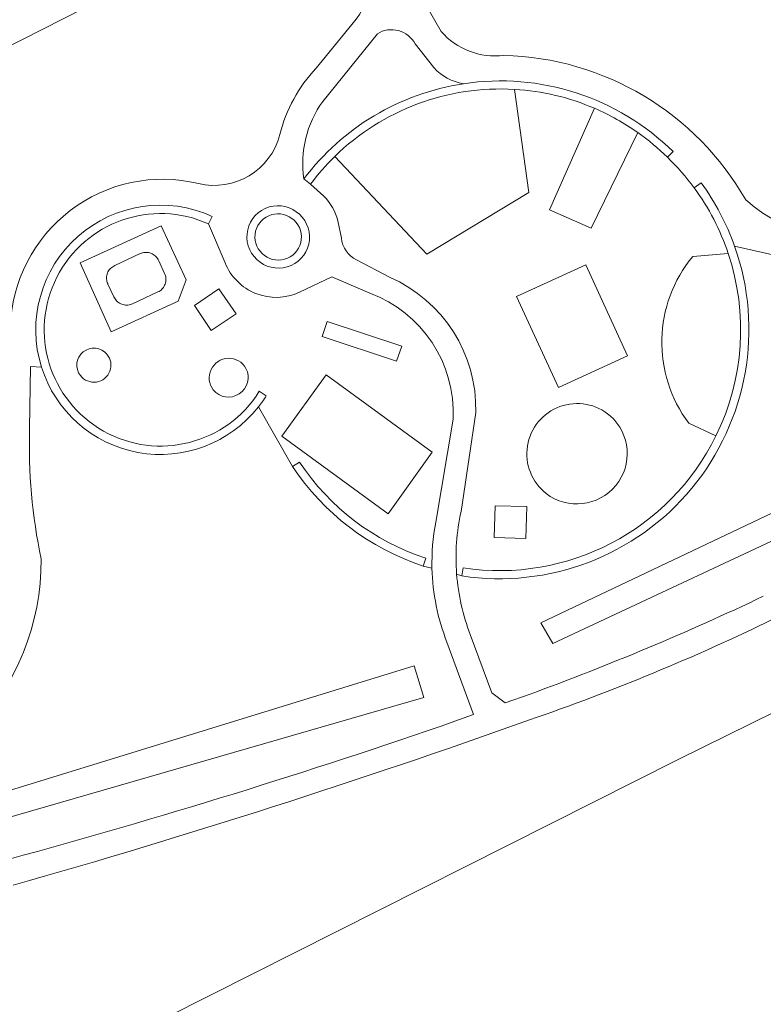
# Model space of a CAD drawing. Extents: x 184422 to 188298, y 343471 to 350189.
# Tile 374 of 513: x 187228 to 187275, y 348652 to 348715. Entities that reach past the tile are written whole.
import ezdxf

# ---------------------------------------------------------------- set-up
doc = ezdxf.new("R2010")
doc.units = 0
for name, color, linetype, lineweight in [('B-WA-GR-BEPLANTING_CULTUUR_BODEMBEDEKKER-GV', 252, 'Continuous', 18), ('B-WA-GR-BEPLANTING_CULTUUR_HEESTERS-GV', 252, 'Continuous', 18), ('B-WA-GR-BOUWLAND-GV', 252, 'Continuous', 13), ('B-WA-IE-TERREINAFSCHEIDING_KUNSTMATIG_MUUR-GV', 252, 'Continuous', 18), ('B-WA-OG-TERREIN_CULTUURSCHEIDING-GV', 252, 'Continuous', 18), ('B-WA-OG-TERREIN_ONBEGROEID-GV', 252, 'Continuous', 18), ('B-WA-VH-VERHARDING_HALFVERHARDING_GRIND-GV', 252, 'Continuous', 18), ('B-WA-VH-VERHARDING_TEGEL-GV', 252, 'Continuous', 18)]:
    doc.layers.add(name, color=color, linetype=linetype, lineweight=lineweight)

msp = doc.modelspace()

# ---------------------------------------------------------------- linework, layer by layer
at = {"layer": 'B-WA-GR-BEPLANTING_CULTUUR_BODEMBEDEKKER-GV'}
for points in [[(187245.055, 348702.242, 1.006958), (187243.296, 348699.854)], [(187245.055, 348702.242, 1.006958), (187243.296, 348699.854)], [(187245.055, 348702.242, 1.006958), (187243.296, 348699.854)], [(187243.296, 348699.854, 1.013674), (187245.055, 348702.242)], [(187243.296, 348699.854, 1.013674), (187245.055, 348702.242)], [(187243.296, 348699.854, 1.013674), (187245.055, 348702.242)]]:
    msp.add_lwpolyline(points, format="xyb", dxfattribs=at)
at = {"layer": 'B-WA-GR-BEPLANTING_CULTUUR_HEESTERS-GV', "flags": 128}
for points in [[(187261.109, 348676.185), (187261.867, 348674.838), (187288.627, 348687.377), (187287.911, 348688.906)], [(187261.109, 348676.185), (187261.867, 348674.838), (187288.627, 348687.377), (187287.911, 348688.906)], [(187261.109, 348676.185), (187261.867, 348674.838), (187288.627, 348687.377), (187287.911, 348688.906)], [(187208.514, 348658.344), (187253.575, 348671.368), (187252.946, 348673.408), (187208.177, 348659.607)], [(187208.514, 348658.344), (187253.575, 348671.368), (187252.946, 348673.408), (187208.177, 348659.607)], [(187208.514, 348658.344), (187253.575, 348671.368), (187252.946, 348673.408), (187208.177, 348659.607)]]:
    msp.add_lwpolyline(points, close=True, dxfattribs=at)
at = {"layer": 'B-WA-GR-BOUWLAND-GV', "flags": 128}
msp.add_lwpolyline([(187259.811, 348526.97), (187293.83, 348535.152), (187300.044, 348537.314), (187310.257, 348542.605), (187320.078, 348548.757), (187325.415, 348574.983), (187326.644, 348581.437), (187328.793, 348597.78), (187337.857, 348636.807), (187347.171, 348676.906), (187349.011, 348679.483), (187315.708, 348689.941), (187269.955, 348667.359), (187209.582, 348636.947), (187200.146, 348649.014), (187202.611, 348653.656)], dxfattribs=at)
msp.add_lwpolyline([(187259.811, 348526.97), (187293.83, 348535.152), (187300.044, 348537.314), (187310.257, 348542.605), (187320.078, 348548.757), (187325.415, 348574.983), (187326.644, 348581.437), (187328.793, 348597.78), (187337.857, 348636.807), (187347.171, 348676.906), (187349.011, 348679.483), (187315.708, 348689.941), (187269.955, 348667.359), (187209.582, 348636.947), (187200.146, 348649.014), (187202.611, 348653.656)], dxfattribs=at)
msp.add_lwpolyline([(187259.811, 348526.97), (187293.83, 348535.152), (187300.044, 348537.314), (187310.257, 348542.605), (187320.078, 348548.757), (187325.415, 348574.983), (187326.644, 348581.437), (187328.793, 348597.78), (187337.857, 348636.807), (187347.171, 348676.906), (187349.011, 348679.483), (187315.708, 348689.941), (187269.955, 348667.359), (187209.582, 348636.947), (187200.146, 348649.014), (187202.611, 348653.656)], dxfattribs=at)
at = {"layer": 'B-WA-IE-TERREINAFSCHEIDING_KUNSTMATIG_MUUR-GV'}
for points in [[(187256.11, 348710.919, 0.195831), (187245.838, 348704.786)], [(187256.11, 348710.919, 0.195831), (187245.838, 348704.786)], [(187256.11, 348710.919, 0.195831), (187245.838, 348704.786)], [(187269.623, 348706.546, 0.236462), (187256.11, 348710.919)], [(187269.623, 348706.546, 0.236462), (187256.11, 348710.919)], [(187269.623, 348706.546, 0.236462), (187256.11, 348710.919)], [(187247.826, 348706.229, -0.211099), (187259.41, 348710.554)], [(187247.826, 348706.229, -0.211099), (187259.41, 348710.554)], [(187247.826, 348706.229, -0.211099), (187259.41, 348710.554)], [(187259.41, 348710.554, -0.087194), (187264.564, 348709.332)], [(187259.41, 348710.554, -0.087194), (187264.564, 348709.332)], [(187259.41, 348710.554, -0.087194), (187264.564, 348709.332)], [(187264.564, 348709.332, -0.052074), (187267.349, 348707.769)], [(187264.564, 348709.332, -0.052074), (187267.349, 348707.769)], [(187264.564, 348709.332, -0.052074), (187267.349, 348707.769)], [(187267.349, 348707.769, -0.040455), (187269.251, 348706.175)], [(187267.349, 348707.769, -0.040455), (187269.251, 348706.175)], [(187267.349, 348707.769, -0.040455), (187269.251, 348706.175)], [(187246.27, 348704.455, -0.038588), (187247.826, 348706.229)], [(187246.27, 348704.455, -0.038588), (187247.826, 348706.229)], [(187246.27, 348704.455, -0.038588), (187247.826, 348706.229)], [(187273.586, 348700.442, 0.072255), (187271.437, 348704.53)], [(187273.586, 348700.442, 0.072255), (187271.437, 348704.53)], [(187273.586, 348700.442, 0.072255), (187271.437, 348704.53)], [(187270.986, 348704.214, -0.077157), (187273.173, 348699.975)], [(187270.986, 348704.214, -0.077157), (187273.173, 348699.975)], [(187270.986, 348704.214, -0.077157), (187273.173, 348699.975)], [(187239.933, 348702.368, 0.649108), (187228.936, 348692.652)], [(187239.933, 348702.368, 0.649108), (187228.936, 348692.652)], [(187239.933, 348702.368, 0.649108), (187228.936, 348692.652)], [(187245.348, 348702.671, 1.009994), (187243.015, 348699.42)], [(187245.348, 348702.671, 1.009994), (187243.015, 348699.42)], [(187245.348, 348702.671, 1.009994), (187243.015, 348699.42)], [(187242.965, 348691.101, -2.206532), (187239.697, 348701.882)], [(187242.965, 348691.101, -2.206532), (187239.697, 348701.882)], [(187242.965, 348691.101, -2.206532), (187239.697, 348701.882)], [(187243.296, 348699.854, -1.006958), (187245.055, 348702.242)], [(187243.296, 348699.854, -1.006958), (187245.055, 348702.242)], [(187243.296, 348699.854, -1.006958), (187245.055, 348702.242)], [(187243.015, 348699.42, 1.010286), (187245.348, 348702.671)], [(187243.015, 348699.42, 1.010286), (187245.348, 348702.671)], [(187243.015, 348699.42, 1.010286), (187245.348, 348702.671)], [(187245.055, 348702.242, -1.013674), (187243.296, 348699.854)], [(187245.055, 348702.242, -1.013674), (187243.296, 348699.854)], [(187245.055, 348702.242, -1.013674), (187243.296, 348699.854)], [(187256.021, 348679.195, 0.566424), (187273.586, 348700.442)], [(187256.021, 348679.195, 0.566424), (187273.586, 348700.442)], [(187256.021, 348679.195, 0.566424), (187273.586, 348700.442)], [(187273.173, 348699.975, -0.196861), (187272.385, 348688.229)], [(187273.173, 348699.975, -0.196861), (187272.385, 348688.229)], [(187273.173, 348699.975, -0.196861), (187272.385, 348688.229)], [(187228.936, 348692.652, 0.602838), (187242.91, 348690.088)], [(187228.936, 348692.652, 0.602838), (187242.91, 348690.088)], [(187228.936, 348692.652, 0.602838), (187242.91, 348690.088)], [(187242.91, 348690.088, 0.026744), (187243.417, 348690.81)], [(187242.91, 348690.088, 0.026744), (187243.417, 348690.81)], [(187242.91, 348690.088, 0.026744), (187243.417, 348690.81)], [(187272.385, 348688.229, -0.327736), (187256.097, 348679.717)], [(187272.385, 348688.229, -0.327736), (187256.097, 348679.717)], [(187272.385, 348688.229, -0.327736), (187256.097, 348679.717)], [(187253.686, 348680.347, -0.169672), (187245.561, 348686.525)], [(187253.686, 348680.347, -0.169672), (187245.561, 348686.525)], [(187253.686, 348680.347, -0.169672), (187245.561, 348686.525)], [(187245.108, 348686.255, 0.167708), (187253.516, 348679.832)], [(187245.108, 348686.255, 0.167708), (187253.516, 348679.832)], [(187245.108, 348686.255, 0.167708), (187253.516, 348679.832)]]:
    msp.add_lwpolyline(points, format="xyb", dxfattribs=at)
at = {"layer": 'B-WA-IE-TERREINAFSCHEIDING_KUNSTMATIG_MUUR-GV', "flags": 128}
for points in [[(187269.251, 348706.175), (187269.623, 348706.546)], [(187269.251, 348706.175), (187269.623, 348706.546)], [(187269.251, 348706.175), (187269.623, 348706.546)], [(187245.838, 348704.786), (187246.27, 348704.455)], [(187245.838, 348704.786), (187246.27, 348704.455)], [(187245.838, 348704.786), (187246.27, 348704.455)], [(187271.437, 348704.53), (187270.986, 348704.214)], [(187271.437, 348704.53), (187270.986, 348704.214)], [(187271.437, 348704.53), (187270.986, 348704.214)], [(187239.697, 348701.882), (187239.933, 348702.368)], [(187239.697, 348701.882), (187239.933, 348702.368)], [(187239.697, 348701.882), (187239.933, 348702.368)], [(187243.417, 348690.81), (187242.965, 348691.101)], [(187243.417, 348690.81), (187242.965, 348691.101)], [(187243.417, 348690.81), (187242.965, 348691.101)], [(187245.561, 348686.525), (187245.108, 348686.255)], [(187245.561, 348686.525), (187245.108, 348686.255)], [(187245.561, 348686.525), (187245.108, 348686.255)], [(187253.516, 348679.832), (187253.686, 348680.347)], [(187253.516, 348679.832), (187253.686, 348680.347)], [(187253.516, 348679.832), (187253.686, 348680.347)], [(187256.097, 348679.717), (187256.021, 348679.195)], [(187256.097, 348679.717), (187256.021, 348679.195)], [(187256.097, 348679.717), (187256.021, 348679.195)]]:
    msp.add_lwpolyline(points, dxfattribs=at)
at = {"layer": 'B-WA-OG-TERREIN_CULTUURSCHEIDING-GV', "flags": 128}
for points in [[(187325.651, 348712.808), (187317.862, 348715.227), (187317.067, 348715.472), (187315.398, 348715.97), (187310.622, 348717.434), (187310.588, 348717.324), (187283.016, 348725.979), (187279.48, 348715.122), (187252.37, 348723.434), (187251.39, 348723.73), (187251.746, 348725.994), (187249.734, 348724.289), (187250.407, 348722.421), (187250.408, 348722.418), (187251.067, 348720.588), (187254.671, 348714.292)], [(187325.651, 348712.808), (187317.862, 348715.227), (187317.067, 348715.472), (187315.398, 348715.97), (187310.622, 348717.434), (187310.588, 348717.324), (187283.016, 348725.979), (187279.48, 348715.122), (187252.37, 348723.434), (187251.39, 348723.73), (187251.746, 348725.994), (187249.734, 348724.289), (187250.407, 348722.421), (187250.408, 348722.418), (187251.067, 348720.588), (187254.671, 348714.292)], [(187325.651, 348712.808), (187317.862, 348715.227), (187317.067, 348715.472), (187315.398, 348715.97), (187310.622, 348717.434), (187310.588, 348717.324), (187283.016, 348725.979), (187279.48, 348715.122), (187252.37, 348723.434), (187251.39, 348723.73), (187251.746, 348725.994), (187249.734, 348724.289), (187250.407, 348722.421), (187250.408, 348722.418), (187251.067, 348720.588), (187254.671, 348714.292)], [(187249.938, 348718.661), (187248.258, 348723.711), (187243.949, 348722.046), (187199.074, 348699.22)], [(187249.938, 348718.661), (187248.258, 348723.711), (187243.949, 348722.046), (187199.074, 348699.22)], [(187249.938, 348718.661), (187248.258, 348723.711), (187243.949, 348722.046), (187199.074, 348699.22)], [(187246.631, 348711.912), (187249.124, 348714.967)], [(187246.631, 348711.912), (187249.124, 348714.967)], [(187246.631, 348711.912), (187249.124, 348714.967)], [(187250.571, 348714.139), (187247.058, 348709.782)], [(187250.571, 348714.139), (187247.058, 348709.782)], [(187250.571, 348714.139), (187247.058, 348709.782)], [(187254.204, 348711.956), (187253.006, 348713.482)], [(187254.204, 348711.956), (187253.006, 348713.482)], [(187254.204, 348711.956), (187253.006, 348713.482)], [(187259.41, 348710.554), (187260.322, 348703.908), (187253.754, 348699.935), (187247.826, 348706.229)], [(187259.41, 348710.554), (187260.322, 348703.908), (187253.754, 348699.935), (187247.826, 348706.229)], [(187259.41, 348710.554), (187260.322, 348703.908), (187253.754, 348699.935), (187247.826, 348706.229)], [(187267.349, 348707.769), (187264.344, 348701.613), (187261.657, 348702.786), (187264.564, 348709.332)], [(187267.349, 348707.769), (187264.344, 348701.613), (187261.657, 348702.786), (187264.564, 348709.332)], [(187267.349, 348707.769), (187264.344, 348701.613), (187261.657, 348702.786), (187264.564, 348709.332)], [(187246.27, 348704.455), (187247.114, 348703.68)], [(187246.27, 348704.455), (187247.114, 348703.68)], [(187246.27, 348704.455), (187247.114, 348703.68)], [(187240.764, 348699.377), (187239.697, 348701.882)], [(187240.764, 348699.377), (187239.697, 348701.882)], [(187240.764, 348699.377), (187239.697, 348701.882)], [(187248.014, 348702.092), (187248.251, 348700.966)], [(187248.014, 348702.092), (187248.251, 348700.966)], [(187248.014, 348702.092), (187248.251, 348700.966)], [(187277.564, 348699.542), (187273.586, 348700.442)], [(187277.564, 348699.542), (187273.586, 348700.442)], [(187277.564, 348699.542), (187273.586, 348700.442)], [(187270.892, 348699.791), (187273.173, 348699.975)], [(187270.892, 348699.791), (187273.173, 348699.975)], [(187270.892, 348699.791), (187273.173, 348699.975)], [(187249.228, 348699.566), (187251.357, 348698.444)], [(187249.228, 348699.566), (187251.357, 348698.444)], [(187249.228, 348699.566), (187251.357, 348698.444)], [(187250.084, 348697.42), (187247.636, 348698.466), (187245.545, 348697.478)], [(187250.084, 348697.42), (187247.636, 348698.466), (187245.545, 348697.478)], [(187250.084, 348697.42), (187247.636, 348698.466), (187245.545, 348697.478)], [(187228.936, 348692.652), (187228.237, 348692.688), (187228.169, 348688.715)], [(187228.936, 348692.652), (187228.237, 348692.688), (187228.169, 348688.715)], [(187228.936, 348692.652), (187228.237, 348692.688), (187228.169, 348688.715)], [(187242.965, 348691.101), (187243.417, 348690.81)], [(187242.965, 348691.101), (187243.417, 348690.81)], [(187242.965, 348691.101), (187243.417, 348690.81)], [(187202.611, 348653.656), (187200.146, 348649.014), (187209.582, 348636.947), (187269.955, 348667.359), (187315.708, 348689.941), (187349.011, 348679.483), (187347.171, 348676.906), (187337.857, 348636.807), (187328.793, 348597.78), (187326.644, 348581.437), (187325.415, 348574.983), (187320.078, 348548.757), (187321.929, 348549.916), (187327.564, 348554.202), (187327.589, 348554.225)], [(187202.611, 348653.656), (187200.146, 348649.014), (187209.582, 348636.947), (187269.955, 348667.359), (187315.708, 348689.941), (187349.011, 348679.483), (187347.171, 348676.906), (187337.857, 348636.807), (187328.793, 348597.78), (187326.644, 348581.437), (187325.415, 348574.983), (187320.078, 348548.757), (187321.929, 348549.916), (187327.564, 348554.202), (187327.589, 348554.225)], [(187202.611, 348653.656), (187200.146, 348649.014), (187209.582, 348636.947), (187269.955, 348667.359), (187315.708, 348689.941), (187349.011, 348679.483), (187347.171, 348676.906), (187337.857, 348636.807), (187328.793, 348597.78), (187326.644, 348581.437), (187325.415, 348574.983), (187320.078, 348548.757), (187321.929, 348549.916), (187327.564, 348554.202), (187327.589, 348554.225)], [(187242.91, 348690.088), (187245.108, 348686.255), (187245.561, 348686.525)], [(187245.108, 348686.255), (187242.91, 348690.088)], [(187242.91, 348690.088), (187245.108, 348686.255), (187245.561, 348686.525)], [(187245.108, 348686.255), (187242.91, 348690.088)], [(187242.91, 348690.088), (187245.108, 348686.255), (187245.561, 348686.525)], [(187245.108, 348686.255), (187242.91, 348690.088)], [(187256.909, 348689.732), (187255.961, 348683.355)], [(187256.909, 348689.732), (187255.961, 348683.355)], [(187256.909, 348689.732), (187255.961, 348683.355)], [(187254.333, 348682.662), (187255.448, 348689.294)], [(187254.333, 348682.662), (187255.448, 348689.294)], [(187254.333, 348682.662), (187255.448, 348689.294)], [(187272.385, 348688.229), (187270.64, 348689.034)], [(187272.385, 348688.229), (187270.64, 348689.034)], [(187272.385, 348688.229), (187270.64, 348689.034)], [(187253.686, 348680.347), (187253.516, 348679.832), (187254.09, 348679.687)], [(187253.686, 348680.347), (187253.516, 348679.832), (187254.09, 348679.687)], [(187253.686, 348680.347), (187253.516, 348679.832), (187254.09, 348679.687)], [(187254.09, 348679.687), (187253.516, 348679.832)], [(187254.09, 348679.687), (187253.516, 348679.832)], [(187254.09, 348679.687), (187253.516, 348679.832)], [(187255.679, 348679.321), (187256.021, 348679.195), (187256.097, 348679.717)], [(187255.679, 348679.321), (187256.021, 348679.195), (187256.097, 348679.717)], [(187255.679, 348679.321), (187256.021, 348679.195), (187256.097, 348679.717)], [(187256.021, 348679.195), (187255.679, 348679.321)], [(187256.021, 348679.195), (187255.679, 348679.321)], [(187256.021, 348679.195), (187255.679, 348679.321)], [(187256.557, 348675.414), (187257.944, 348671.653), (187258.794, 348671.01), (187260.413, 348671.582)], [(187256.557, 348675.414), (187257.944, 348671.653), (187258.794, 348671.01), (187260.413, 348671.582)], [(187256.557, 348675.414), (187257.944, 348671.653), (187258.794, 348671.01), (187260.413, 348671.582)], [(187255.565, 348669.829), (187256.768, 348670.269), (187255.055, 348674.93)], [(187255.565, 348669.829), (187256.768, 348670.269), (187255.055, 348674.93)], [(187255.565, 348669.829), (187256.768, 348670.269), (187255.055, 348674.93)]]:
    msp.add_lwpolyline(points, dxfattribs=at)
at = {"layer": 'B-WA-OG-TERREIN_CULTUURSCHEIDING-GV'}
for points in [[(187249.124, 348714.967, 0.234903), (187249.938, 348718.661)], [(187249.124, 348714.967, 0.234903), (187249.938, 348718.661)], [(187249.124, 348714.967, 0.234903), (187249.938, 348718.661)], [(187253.006, 348713.482, 0.435186), (187250.571, 348714.139)], [(187253.006, 348713.482, 0.435186), (187250.571, 348714.139)], [(187253.006, 348713.482, 0.435186), (187250.571, 348714.139)], [(187254.671, 348714.292, 0.250536), (187258.714, 348712.744)], [(187254.671, 348714.292, 0.250536), (187258.714, 348712.744)], [(187254.671, 348714.292, 0.250536), (187258.714, 348712.744)], [(187258.714, 348712.744, -0.263222), (187274.297, 348703.426)], [(187258.714, 348712.744, -0.263222), (187274.297, 348703.426)], [(187258.714, 348712.744, -0.263222), (187274.297, 348703.426)], [(187244.291, 348707.638, -0.13172), (187246.631, 348711.912)], [(187244.291, 348707.638, -0.13172), (187246.631, 348711.912)], [(187244.291, 348707.638, -0.13172), (187246.631, 348711.912)], [(187256.11, 348710.919, -0.170333), (187254.204, 348711.956)], [(187256.11, 348710.919, -0.170333), (187254.204, 348711.956)], [(187256.11, 348710.919, -0.170333), (187254.204, 348711.956)], [(187245.838, 348704.786, -0.195831), (187256.11, 348710.919)], [(187245.838, 348704.786, -0.195831), (187256.11, 348710.919)], [(187245.838, 348704.786, -0.195831), (187256.11, 348710.919)], [(187264.564, 348709.332, 0.087194), (187259.41, 348710.554)], [(187264.564, 348709.332, 0.087194), (187259.41, 348710.554)], [(187264.564, 348709.332, 0.087194), (187259.41, 348710.554)], [(187247.058, 348709.782, 0.195534), (187245.838, 348704.786)], [(187247.058, 348709.782, 0.195534), (187245.838, 348704.786)], [(187247.058, 348709.782, 0.195534), (187245.838, 348704.786)], [(187239.039, 348704.491, 0.410997), (187244.291, 348707.638)], [(187239.039, 348704.491, 0.410997), (187244.291, 348707.638)], [(187239.039, 348704.491, 0.410997), (187244.291, 348707.638)], [(187269.251, 348706.175, 0.040455), (187267.349, 348707.769)], [(187269.251, 348706.175, 0.040455), (187267.349, 348707.769)], [(187269.251, 348706.175, 0.040455), (187267.349, 348707.769)], [(187247.826, 348706.229, 0.038588), (187246.27, 348704.455)], [(187247.826, 348706.229, 0.038588), (187246.27, 348704.455)], [(187247.826, 348706.229, 0.038588), (187246.27, 348704.455)], [(187270.986, 348704.214, 0.038915), (187269.251, 348706.175)], [(187270.986, 348704.214, 0.038915), (187269.251, 348706.175)], [(187270.986, 348704.214, 0.038915), (187269.251, 348706.175)], [(187226.927, 348695.222, -0.475878), (187239.039, 348704.491)], [(187226.927, 348695.222, -0.475878), (187239.039, 348704.491)], [(187226.927, 348695.222, -0.475878), (187239.039, 348704.491)], [(187247.114, 348703.68, -0.135781), (187248.014, 348702.092)], [(187247.114, 348703.68, -0.135781), (187248.014, 348702.092)], [(187247.114, 348703.68, -0.135781), (187248.014, 348702.092)], [(187273.173, 348699.975, 0.077157), (187270.986, 348704.214)], [(187273.173, 348699.975, 0.077157), (187270.986, 348704.214)], [(187273.173, 348699.975, 0.077157), (187270.986, 348704.214)], [(187274.297, 348703.426, 0.277969), (187284.604, 348701.545)], [(187274.297, 348703.426, 0.277969), (187284.604, 348701.545)], [(187274.297, 348703.426, 0.277969), (187284.604, 348701.545)], [(187239.697, 348701.882, 2.206532), (187242.965, 348691.101)], [(187239.697, 348701.882, 2.206532), (187242.965, 348691.101)], [(187239.697, 348701.882, 2.206532), (187242.965, 348691.101)], [(187248.251, 348700.966, 0.252409), (187249.228, 348699.566)], [(187248.251, 348700.966, 0.252409), (187249.228, 348699.566)], [(187248.251, 348700.966, 0.252409), (187249.228, 348699.566)], [(187273.586, 348700.442, -0.566424), (187256.021, 348679.195)], [(187273.586, 348700.442, -0.566424), (187256.021, 348679.195)], [(187273.586, 348700.442, -0.566424), (187256.021, 348679.195)], [(187245.545, 348697.478, -0.430168), (187240.764, 348699.377)], [(187245.545, 348697.478, -0.430168), (187240.764, 348699.377)], [(187245.545, 348697.478, -0.430168), (187240.764, 348699.377)], [(187270.64, 348689.034, -0.347688), (187270.892, 348699.791)], [(187270.64, 348689.034, -0.347688), (187270.892, 348699.791)], [(187270.64, 348689.034, -0.347688), (187270.892, 348699.791)], [(187251.357, 348698.444, -0.306067), (187256.909, 348689.732)], [(187251.357, 348698.444, -0.306067), (187256.909, 348689.732)], [(187251.357, 348698.444, -0.306067), (187256.909, 348689.732)], [(187255.448, 348689.294, 0.327694), (187250.084, 348697.42)], [(187255.448, 348689.294, 0.327694), (187250.084, 348697.42)], [(187255.448, 348689.294, 0.327694), (187250.084, 348697.42)], [(187231.443, 348692.108, -0.980954), (187233.152, 348693.487)], [(187231.443, 348692.108, -0.980954), (187233.152, 348693.487)], [(187231.443, 348692.108, -0.980954), (187233.152, 348693.487)], [(187233.152, 348693.487, -1.019348), (187231.443, 348692.108)], [(187233.152, 348693.487, -1.019348), (187231.443, 348692.108)], [(187233.152, 348693.487, -1.019348), (187231.443, 348692.108)], [(187239.994, 348691.187, -1.073765), (187242.106, 348692.573)], [(187239.994, 348691.187, -1.073765), (187242.106, 348692.573)], [(187239.994, 348691.187, -1.073765), (187242.106, 348692.573)], [(187242.91, 348690.088, -0.602838), (187228.936, 348692.652)], [(187242.91, 348690.088, -0.602838), (187228.936, 348692.652)], [(187242.91, 348690.088, -0.602838), (187228.936, 348692.652)], [(187242.106, 348692.573, -0.899431), (187239.994, 348691.187)], [(187242.106, 348692.573, -0.899431), (187239.994, 348691.187)], [(187242.106, 348692.573, -0.899431), (187239.994, 348691.187)], [(187243.417, 348690.81, -0.026744), (187242.91, 348690.088)], [(187243.417, 348690.81, -0.026744), (187242.91, 348690.088)], [(187243.417, 348690.81, -0.026744), (187242.91, 348690.088)], [(187261.446, 348684.51, -1.025689), (187265.569, 348689.516)], [(187261.446, 348684.51, -1.025689), (187265.569, 348689.516)], [(187261.446, 348684.51, -1.025689), (187265.569, 348689.516)], [(187265.569, 348689.516, -0.967127), (187261.446, 348684.51)], [(187265.569, 348689.516, -0.967127), (187261.446, 348684.51)], [(187265.569, 348689.516, -0.967127), (187261.446, 348684.51)], [(187228.169, 348688.715, 0.059081), (187228.915, 348680.289)], [(187228.169, 348688.715, 0.059081), (187228.915, 348680.289)], [(187228.169, 348688.715, 0.059081), (187228.915, 348680.289)], [(187256.097, 348679.717, 0.327736), (187272.385, 348688.229)], [(187256.097, 348679.717, 0.327736), (187272.385, 348688.229)], [(187256.097, 348679.717, 0.327736), (187272.385, 348688.229)], [(187245.561, 348686.525, 0.169672), (187253.686, 348680.347)], [(187245.561, 348686.525, 0.169672), (187253.686, 348680.347)], [(187245.561, 348686.525, 0.169672), (187253.686, 348680.347)], [(187253.516, 348679.832, -0.167708), (187245.108, 348686.255)], [(187253.516, 348679.832, -0.167708), (187245.108, 348686.255)], [(187253.516, 348679.832, -0.167708), (187245.108, 348686.255)], [(187255.961, 348683.355, 0.073364), (187255.679, 348679.321)], [(187255.961, 348683.355, 0.073364), (187255.679, 348679.321)], [(187255.961, 348683.355, 0.073364), (187255.679, 348679.321)], [(187254.09, 348679.687, -0.053555), (187254.333, 348682.662)], [(187254.09, 348679.687, -0.053555), (187254.333, 348682.662)], [(187254.09, 348679.687, -0.053555), (187254.333, 348682.662)], [(187228.915, 348680.289, -0.397134), (187213.931, 348664.264)], [(187228.915, 348680.289, -0.397134), (187213.931, 348664.264)], [(187228.915, 348680.289, -0.397134), (187213.931, 348664.264)], [(187255.055, 348674.93, -0.087513), (187254.09, 348679.687)], [(187255.055, 348674.93, -0.087513), (187254.09, 348679.687)], [(187255.055, 348674.93, -0.087513), (187254.09, 348679.687)], [(187255.679, 348679.321, 0.072645), (187256.557, 348675.414)], [(187255.679, 348679.321, 0.072645), (187256.557, 348675.414)], [(187255.679, 348679.321, 0.072645), (187256.557, 348675.414)], [(187260.413, 348671.582, 0.023607), (187275.432, 348677.887)], [(187260.413, 348671.582, 0.023607), (187275.432, 348677.887)], [(187260.413, 348671.582, 0.023607), (187275.432, 348677.887)], [(187276.09, 348676.426, -0.030796), (187260.365, 348669.92)], [(187276.09, 348676.426, -0.030796), (187260.365, 348669.92)], [(187276.09, 348676.426, -0.030796), (187260.365, 348669.92)], [(187226.858, 348660.945, 0.016955), (187255.565, 348669.829)], [(187226.858, 348660.945, 0.016955), (187255.565, 348669.829)], [(187226.858, 348660.945, 0.016955), (187255.565, 348669.829)], [(187260.365, 348669.92, -0.016812), (187227.102, 348659.264)], [(187260.365, 348669.92, -0.016812), (187227.102, 348659.264)], [(187260.365, 348669.92, -0.016812), (187227.102, 348659.264)]]:
    msp.add_lwpolyline(points, format="xyb", dxfattribs=at)
at = {"layer": 'B-WA-OG-TERREIN_CULTUURSCHEIDING-GV', "flags": 128}
for points in [[(187236.654, 348701.753), (187238.244, 348698.279), (187237.736, 348696.897), (187233.433, 348694.935), (187231.424, 348699.368)], [(187236.654, 348701.753), (187238.244, 348698.279), (187237.736, 348696.897), (187233.433, 348694.935), (187231.424, 348699.368)], [(187236.654, 348701.753), (187238.244, 348698.279), (187237.736, 348696.897), (187233.433, 348694.935), (187231.424, 348699.368)], [(187262.233, 348691.332), (187259.542, 348697.204), (187263.997, 348699.246), (187266.688, 348693.374)], [(187262.233, 348691.332), (187259.542, 348697.204), (187263.997, 348699.246), (187266.688, 348693.374)], [(187262.233, 348691.332), (187259.542, 348697.204), (187263.997, 348699.246), (187266.688, 348693.374)], [(187239.86, 348695.014), (187238.783, 348696.632), (187240.349, 348697.707), (187241.485, 348696.08)], [(187239.86, 348695.014), (187238.783, 348696.632), (187240.349, 348697.707), (187241.485, 348696.08)], [(187239.86, 348695.014), (187238.783, 348696.632), (187240.349, 348697.707), (187241.485, 348696.08)], [(187247.345, 348695.605), (187252.138, 348693.996), (187251.813, 348693.028), (187247.02, 348694.637)], [(187247.345, 348695.605), (187252.138, 348693.996), (187251.813, 348693.028), (187247.02, 348694.637)], [(187247.345, 348695.605), (187252.138, 348693.996), (187251.813, 348693.028), (187247.02, 348694.637)], [(187247.275, 348692.153), (187254.095, 348687.173), (187251.258, 348683.197), (187244.408, 348688.21)], [(187247.275, 348692.153), (187254.095, 348687.173), (187251.258, 348683.197), (187244.408, 348688.21)], [(187247.275, 348692.153), (187254.095, 348687.173), (187251.258, 348683.197), (187244.408, 348688.21)], [(187287.911, 348688.906), (187288.627, 348687.377), (187261.867, 348674.838), (187261.109, 348676.185)], [(187287.911, 348688.906), (187288.627, 348687.377), (187261.867, 348674.838), (187261.109, 348676.185)], [(187287.911, 348688.906), (187288.627, 348687.377), (187261.867, 348674.838), (187261.109, 348676.185)], [(187258.157, 348683.715), (187260.19, 348683.672), (187260.141, 348681.62), (187258.089, 348681.679)], [(187258.157, 348683.715), (187260.19, 348683.672), (187260.141, 348681.62), (187258.089, 348681.679)], [(187258.157, 348683.715), (187260.19, 348683.672), (187260.141, 348681.62), (187258.089, 348681.679)], [(187208.514, 348658.344), (187208.177, 348659.607), (187252.946, 348673.408), (187253.575, 348671.368)], [(187208.514, 348658.344), (187208.177, 348659.607), (187252.946, 348673.408), (187253.575, 348671.368)], [(187208.514, 348658.344), (187208.177, 348659.607), (187252.946, 348673.408), (187253.575, 348671.368)]]:
    msp.add_lwpolyline(points, close=True, dxfattribs=at)
at = {"layer": 'B-WA-OG-TERREIN_ONBEGROEID-GV'}
for points in [[(187259.41, 348710.554, 0.211099), (187247.826, 348706.229)], [(187259.41, 348710.554, 0.211099), (187247.826, 348706.229)], [(187259.41, 348710.554, 0.211099), (187247.826, 348706.229)], [(187267.349, 348707.769, 0.052074), (187264.564, 348709.332)], [(187267.349, 348707.769, 0.052074), (187264.564, 348709.332)], [(187267.349, 348707.769, 0.052074), (187264.564, 348709.332)], [(187272.385, 348688.229, 0.196861), (187273.173, 348699.975)], [(187272.385, 348688.229, 0.196861), (187273.173, 348699.975)], [(187272.385, 348688.229, 0.196861), (187273.173, 348699.975)], [(187270.892, 348699.791, 0.347688), (187270.64, 348689.034)], [(187270.892, 348699.791, 0.347688), (187270.64, 348689.034)], [(187270.892, 348699.791, 0.347688), (187270.64, 348689.034)], [(187233.152, 348693.487, 0.980954), (187231.443, 348692.108)], [(187233.152, 348693.487, 0.980954), (187231.443, 348692.108)], [(187233.152, 348693.487, 0.980954), (187231.443, 348692.108)], [(187231.443, 348692.108, 1.019348), (187233.152, 348693.487)], [(187231.443, 348692.108, 1.019348), (187233.152, 348693.487)], [(187231.443, 348692.108, 1.019348), (187233.152, 348693.487)], [(187242.106, 348692.573, 1.073765), (187239.994, 348691.187)], [(187242.106, 348692.573, 1.073765), (187239.994, 348691.187)], [(187242.106, 348692.573, 1.073765), (187239.994, 348691.187)], [(187239.994, 348691.187, 0.899431), (187242.106, 348692.573)], [(187239.994, 348691.187, 0.899431), (187242.106, 348692.573)], [(187239.994, 348691.187, 0.899431), (187242.106, 348692.573)], [(187265.569, 348689.516, 1.025689), (187261.446, 348684.51)], [(187265.569, 348689.516, 1.025689), (187261.446, 348684.51)], [(187265.569, 348689.516, 1.025689), (187261.446, 348684.51)], [(187261.446, 348684.51, 0.967127), (187265.569, 348689.516)], [(187261.446, 348684.51, 0.967127), (187265.569, 348689.516)], [(187261.446, 348684.51, 0.967127), (187265.569, 348689.516)]]:
    msp.add_lwpolyline(points, format="xyb", dxfattribs=at)
at = {"layer": 'B-WA-OG-TERREIN_ONBEGROEID-GV', "flags": 128}
for points in [[(187247.826, 348706.229), (187253.754, 348699.935), (187260.322, 348703.908), (187259.41, 348710.554)], [(187247.826, 348706.229), (187253.754, 348699.935), (187260.322, 348703.908), (187259.41, 348710.554)], [(187247.826, 348706.229), (187253.754, 348699.935), (187260.322, 348703.908), (187259.41, 348710.554)], [(187264.564, 348709.332), (187261.657, 348702.786), (187264.344, 348701.613), (187267.349, 348707.769)], [(187264.564, 348709.332), (187261.657, 348702.786), (187264.344, 348701.613), (187267.349, 348707.769)], [(187264.564, 348709.332), (187261.657, 348702.786), (187264.344, 348701.613), (187267.349, 348707.769)], [(187273.173, 348699.975), (187270.892, 348699.791)], [(187273.173, 348699.975), (187270.892, 348699.791)], [(187273.173, 348699.975), (187270.892, 348699.791)], [(187270.64, 348689.034), (187272.385, 348688.229)], [(187270.64, 348689.034), (187272.385, 348688.229)], [(187270.64, 348689.034), (187272.385, 348688.229)]]:
    msp.add_lwpolyline(points, dxfattribs=at)
for points in [[(187233.214, 348698.011), (187233.594, 348697.187), (187233.631, 348697.116), (187233.674, 348697.048), (187233.722, 348696.984), (187233.776, 348696.925), (187233.835, 348696.87), (187233.899, 348696.821), (187233.966, 348696.778), (187234.037, 348696.74), (187234.111, 348696.709), (187234.188, 348696.685), (187234.266, 348696.667), (187234.346, 348696.656), (187234.426, 348696.653), (187234.506, 348696.656), (187234.586, 348696.666), (187234.664, 348696.683), (187234.741, 348696.707), (187234.801, 348696.731), (187236.44, 348697.498), (187236.509, 348697.534), (187236.574, 348697.576), (187236.635, 348697.624), (187236.692, 348697.677), (187236.745, 348697.734), (187236.792, 348697.796), (187236.833, 348697.862), (187236.868, 348697.931), (187236.898, 348698.003), (187236.921, 348698.077), (187236.937, 348698.153), (187236.947, 348698.23), (187236.95, 348698.308), (187236.946, 348698.386), (187236.936, 348698.463), (187236.918, 348698.538), (187236.895, 348698.612), (187236.864, 348698.684), (187236.863, 348698.687), (187236.487, 348699.509), (187236.452, 348699.58), (187236.411, 348699.648), (187236.364, 348699.711), (187236.312, 348699.771), (187236.255, 348699.825), (187236.194, 348699.875), (187236.128, 348699.919), (187236.059, 348699.957), (187235.986, 348699.989), (187235.911, 348700.014), (187235.835, 348700.033), (187235.757, 348700.045), (187235.678, 348700.051), (187235.599, 348700.049), (187235.52, 348700.04), (187235.443, 348700.025), (187235.367, 348700.003), (187235.293, 348699.974), (187235.29, 348699.973), (187233.655, 348699.2), (187233.586, 348699.167), (187233.52, 348699.127), (187233.458, 348699.082), (187233.4, 348699.032), (187233.347, 348698.977), (187233.299, 348698.918), (187233.256, 348698.854), (187233.219, 348698.787), (187233.187, 348698.718), (187233.162, 348698.645), (187233.144, 348698.571), (187233.132, 348698.495), (187233.126, 348698.419), (187233.127, 348698.342), (187233.135, 348698.266), (187233.15, 348698.191), (187233.171, 348698.117), (187233.198, 348698.046)], [(187233.214, 348698.011), (187233.594, 348697.187), (187233.631, 348697.116), (187233.674, 348697.048), (187233.722, 348696.984), (187233.776, 348696.925), (187233.835, 348696.87), (187233.899, 348696.821), (187233.966, 348696.778), (187234.037, 348696.74), (187234.111, 348696.709), (187234.188, 348696.685), (187234.266, 348696.667), (187234.346, 348696.656), (187234.426, 348696.653), (187234.506, 348696.656), (187234.586, 348696.666), (187234.664, 348696.683), (187234.741, 348696.707), (187234.801, 348696.731), (187236.44, 348697.498), (187236.509, 348697.534), (187236.574, 348697.576), (187236.635, 348697.624), (187236.692, 348697.677), (187236.745, 348697.734), (187236.792, 348697.796), (187236.833, 348697.862), (187236.868, 348697.931), (187236.898, 348698.003), (187236.921, 348698.077), (187236.937, 348698.153), (187236.947, 348698.23), (187236.95, 348698.308), (187236.946, 348698.386), (187236.936, 348698.463), (187236.918, 348698.538), (187236.895, 348698.612), (187236.864, 348698.684), (187236.863, 348698.687), (187236.487, 348699.509), (187236.452, 348699.58), (187236.411, 348699.648), (187236.364, 348699.711), (187236.312, 348699.771), (187236.255, 348699.825), (187236.194, 348699.875), (187236.128, 348699.919), (187236.059, 348699.957), (187235.986, 348699.989), (187235.911, 348700.014), (187235.835, 348700.033), (187235.757, 348700.045), (187235.678, 348700.051), (187235.599, 348700.049), (187235.52, 348700.04), (187235.443, 348700.025), (187235.367, 348700.003), (187235.293, 348699.974), (187235.29, 348699.973), (187233.655, 348699.2), (187233.586, 348699.167), (187233.52, 348699.127), (187233.458, 348699.082), (187233.4, 348699.032), (187233.347, 348698.977), (187233.299, 348698.918), (187233.256, 348698.854), (187233.219, 348698.787), (187233.187, 348698.718), (187233.162, 348698.645), (187233.144, 348698.571), (187233.132, 348698.495), (187233.126, 348698.419), (187233.127, 348698.342), (187233.135, 348698.266), (187233.15, 348698.191), (187233.171, 348698.117), (187233.198, 348698.046)], [(187233.214, 348698.011), (187233.594, 348697.187), (187233.631, 348697.116), (187233.674, 348697.048), (187233.722, 348696.984), (187233.776, 348696.925), (187233.835, 348696.87), (187233.899, 348696.821), (187233.966, 348696.778), (187234.037, 348696.74), (187234.111, 348696.709), (187234.188, 348696.685), (187234.266, 348696.667), (187234.346, 348696.656), (187234.426, 348696.653), (187234.506, 348696.656), (187234.586, 348696.666), (187234.664, 348696.683), (187234.741, 348696.707), (187234.801, 348696.731), (187236.44, 348697.498), (187236.509, 348697.534), (187236.574, 348697.576), (187236.635, 348697.624), (187236.692, 348697.677), (187236.745, 348697.734), (187236.792, 348697.796), (187236.833, 348697.862), (187236.868, 348697.931), (187236.898, 348698.003), (187236.921, 348698.077), (187236.937, 348698.153), (187236.947, 348698.23), (187236.95, 348698.308), (187236.946, 348698.386), (187236.936, 348698.463), (187236.918, 348698.538), (187236.895, 348698.612), (187236.864, 348698.684), (187236.863, 348698.687), (187236.487, 348699.509), (187236.452, 348699.58), (187236.411, 348699.648), (187236.364, 348699.711), (187236.312, 348699.771), (187236.255, 348699.825), (187236.194, 348699.875), (187236.128, 348699.919), (187236.059, 348699.957), (187235.986, 348699.989), (187235.911, 348700.014), (187235.835, 348700.033), (187235.757, 348700.045), (187235.678, 348700.051), (187235.599, 348700.049), (187235.52, 348700.04), (187235.443, 348700.025), (187235.367, 348700.003), (187235.293, 348699.974), (187235.29, 348699.973), (187233.655, 348699.2), (187233.586, 348699.167), (187233.52, 348699.127), (187233.458, 348699.082), (187233.4, 348699.032), (187233.347, 348698.977), (187233.299, 348698.918), (187233.256, 348698.854), (187233.219, 348698.787), (187233.187, 348698.718), (187233.162, 348698.645), (187233.144, 348698.571), (187233.132, 348698.495), (187233.126, 348698.419), (187233.127, 348698.342), (187233.135, 348698.266), (187233.15, 348698.191), (187233.171, 348698.117), (187233.198, 348698.046)], [(187262.233, 348691.332), (187266.688, 348693.374), (187263.997, 348699.246), (187259.542, 348697.204)], [(187262.233, 348691.332), (187266.688, 348693.374), (187263.997, 348699.246), (187259.542, 348697.204)], [(187262.233, 348691.332), (187266.688, 348693.374), (187263.997, 348699.246), (187259.542, 348697.204)], [(187239.86, 348695.014), (187241.485, 348696.08), (187240.349, 348697.707), (187238.783, 348696.632)], [(187239.86, 348695.014), (187241.485, 348696.08), (187240.349, 348697.707), (187238.783, 348696.632)], [(187239.86, 348695.014), (187241.485, 348696.08), (187240.349, 348697.707), (187238.783, 348696.632)], [(187247.345, 348695.605), (187247.02, 348694.637), (187251.813, 348693.028), (187252.138, 348693.996)], [(187247.345, 348695.605), (187247.02, 348694.637), (187251.813, 348693.028), (187252.138, 348693.996)], [(187247.345, 348695.605), (187247.02, 348694.637), (187251.813, 348693.028), (187252.138, 348693.996)], [(187247.275, 348692.153), (187244.408, 348688.21), (187251.258, 348683.197), (187254.095, 348687.173)], [(187247.275, 348692.153), (187244.408, 348688.21), (187251.258, 348683.197), (187254.095, 348687.173)], [(187247.275, 348692.153), (187244.408, 348688.21), (187251.258, 348683.197), (187254.095, 348687.173)], [(187258.157, 348683.715), (187258.089, 348681.679), (187260.141, 348681.62), (187260.19, 348683.672)], [(187258.157, 348683.715), (187258.089, 348681.679), (187260.141, 348681.62), (187260.19, 348683.672)], [(187258.157, 348683.715), (187258.089, 348681.679), (187260.141, 348681.62), (187260.19, 348683.672)]]:
    msp.add_lwpolyline(points, close=True, dxfattribs=at)
at = {"layer": 'B-WA-VH-VERHARDING_HALFVERHARDING_GRIND-GV', "flags": 128}
for points in [[(187199.074, 348699.22), (187243.949, 348722.046), (187248.258, 348723.711), (187249.734, 348724.289), (187251.746, 348725.994), (187245.536, 348728.665), (187243.586, 348728.991), (187196.122, 348704.504)], [(187199.074, 348699.22), (187243.949, 348722.046), (187248.258, 348723.711), (187249.734, 348724.289), (187251.746, 348725.994), (187245.536, 348728.665), (187243.586, 348728.991), (187196.122, 348704.504)], [(187199.074, 348699.22), (187243.949, 348722.046), (187248.258, 348723.711), (187249.734, 348724.289), (187251.746, 348725.994), (187245.536, 348728.665), (187243.586, 348728.991), (187196.122, 348704.504)], [(187254.671, 348714.292), (187251.067, 348720.588), (187250.408, 348722.418), (187250.407, 348722.421), (187249.734, 348724.289), (187248.258, 348723.711), (187249.938, 348718.661)], [(187254.671, 348714.292), (187251.067, 348720.588), (187250.408, 348722.418), (187250.407, 348722.421), (187249.734, 348724.289), (187248.258, 348723.711), (187249.938, 348718.661)], [(187254.671, 348714.292), (187251.067, 348720.588), (187250.408, 348722.418), (187250.407, 348722.421), (187249.734, 348724.289), (187248.258, 348723.711), (187249.938, 348718.661)], [(187249.124, 348714.967), (187246.631, 348711.912)], [(187249.124, 348714.967), (187246.631, 348711.912)], [(187249.124, 348714.967), (187246.631, 348711.912)], [(187247.058, 348709.782), (187250.571, 348714.139)], [(187247.058, 348709.782), (187250.571, 348714.139)], [(187247.058, 348709.782), (187250.571, 348714.139)], [(187253.006, 348713.482), (187254.204, 348711.956)], [(187253.006, 348713.482), (187254.204, 348711.956)], [(187253.006, 348713.482), (187254.204, 348711.956)], [(187269.623, 348706.546), (187269.251, 348706.175)], [(187269.623, 348706.546), (187269.251, 348706.175)], [(187269.623, 348706.546), (187269.251, 348706.175)], [(187247.114, 348703.68), (187246.27, 348704.455), (187245.838, 348704.786)], [(187247.114, 348703.68), (187246.27, 348704.455), (187245.838, 348704.786)], [(187247.114, 348703.68), (187246.27, 348704.455), (187245.838, 348704.786)], [(187270.986, 348704.214), (187271.437, 348704.53)], [(187270.986, 348704.214), (187271.437, 348704.53)], [(187270.986, 348704.214), (187271.437, 348704.53)], [(187239.933, 348702.368), (187239.697, 348701.882), (187240.764, 348699.377)], [(187239.933, 348702.368), (187239.697, 348701.882), (187240.764, 348699.377)], [(187239.933, 348702.368), (187239.697, 348701.882), (187240.764, 348699.377)], [(187248.251, 348700.966), (187248.014, 348702.092)], [(187248.251, 348700.966), (187248.014, 348702.092)], [(187248.251, 348700.966), (187248.014, 348702.092)], [(187273.586, 348700.442), (187277.564, 348699.542)], [(187273.586, 348700.442), (187277.564, 348699.542)], [(187273.586, 348700.442), (187277.564, 348699.542)], [(187251.357, 348698.444), (187249.228, 348699.566)], [(187251.357, 348698.444), (187249.228, 348699.566)], [(187251.357, 348698.444), (187249.228, 348699.566)], [(187245.545, 348697.478), (187247.636, 348698.466), (187250.084, 348697.42)], [(187245.545, 348697.478), (187247.636, 348698.466), (187250.084, 348697.42)], [(187245.545, 348697.478), (187247.636, 348698.466), (187250.084, 348697.42)], [(187228.169, 348688.715), (187228.237, 348692.688), (187228.936, 348692.652)], [(187228.169, 348688.715), (187228.237, 348692.688), (187228.936, 348692.652)], [(187228.169, 348688.715), (187228.237, 348692.688), (187228.936, 348692.652)], [(187255.961, 348683.355), (187256.909, 348689.732)], [(187255.961, 348683.355), (187256.909, 348689.732)], [(187255.961, 348683.355), (187256.909, 348689.732)], [(187255.448, 348689.294), (187254.333, 348682.662)], [(187255.448, 348689.294), (187254.333, 348682.662)], [(187255.448, 348689.294), (187254.333, 348682.662)], [(187260.413, 348671.582), (187258.794, 348671.01), (187257.944, 348671.653), (187256.557, 348675.414)], [(187260.413, 348671.582), (187258.794, 348671.01), (187257.944, 348671.653), (187256.557, 348675.414)], [(187260.413, 348671.582), (187258.794, 348671.01), (187257.944, 348671.653), (187256.557, 348675.414)], [(187255.055, 348674.93), (187256.768, 348670.269), (187255.565, 348669.829)], [(187255.055, 348674.93), (187256.768, 348670.269), (187255.565, 348669.829)], [(187255.055, 348674.93), (187256.768, 348670.269), (187255.565, 348669.829)]]:
    msp.add_lwpolyline(points, dxfattribs=at)
at = {"layer": 'B-WA-VH-VERHARDING_HALFVERHARDING_GRIND-GV'}
for points in [[(187249.938, 348718.661, -0.234903), (187249.124, 348714.967)], [(187249.938, 348718.661, -0.234903), (187249.124, 348714.967)], [(187249.938, 348718.661, -0.234903), (187249.124, 348714.967)], [(187250.571, 348714.139, -0.435186), (187253.006, 348713.482)], [(187250.571, 348714.139, -0.435186), (187253.006, 348713.482)], [(187250.571, 348714.139, -0.435186), (187253.006, 348713.482)], [(187258.714, 348712.744, -0.250536), (187254.671, 348714.292)], [(187258.714, 348712.744, -0.250536), (187254.671, 348714.292)], [(187258.714, 348712.744, -0.250536), (187254.671, 348714.292)], [(187274.297, 348703.426, 0.263222), (187258.714, 348712.744)], [(187274.297, 348703.426, 0.263222), (187258.714, 348712.744)], [(187274.297, 348703.426, 0.263222), (187258.714, 348712.744)], [(187246.631, 348711.912, 0.13172), (187244.291, 348707.638)], [(187246.631, 348711.912, 0.13172), (187244.291, 348707.638)], [(187246.631, 348711.912, 0.13172), (187244.291, 348707.638)], [(187254.204, 348711.956, 0.170333), (187256.11, 348710.919)], [(187254.204, 348711.956, 0.170333), (187256.11, 348710.919)], [(187254.204, 348711.956, 0.170333), (187256.11, 348710.919)], [(187256.11, 348710.919, -0.236462), (187269.623, 348706.546)], [(187256.11, 348710.919, -0.236462), (187269.623, 348706.546)], [(187256.11, 348710.919, -0.236462), (187269.623, 348706.546)], [(187245.838, 348704.786, -0.195534), (187247.058, 348709.782)], [(187245.838, 348704.786, -0.195534), (187247.058, 348709.782)], [(187245.838, 348704.786, -0.195534), (187247.058, 348709.782)], [(187244.291, 348707.638, -0.410997), (187239.039, 348704.491)], [(187244.291, 348707.638, -0.410997), (187239.039, 348704.491)], [(187244.291, 348707.638, -0.410997), (187239.039, 348704.491)], [(187269.251, 348706.175, -0.038915), (187270.986, 348704.214)], [(187269.251, 348706.175, -0.038915), (187270.986, 348704.214)], [(187269.251, 348706.175, -0.038915), (187270.986, 348704.214)], [(187239.039, 348704.491, 0.475878), (187226.927, 348695.222)], [(187239.039, 348704.491, 0.475878), (187226.927, 348695.222)], [(187239.039, 348704.491, 0.475878), (187226.927, 348695.222)], [(187271.437, 348704.53, -0.072255), (187273.586, 348700.442)], [(187271.437, 348704.53, -0.072255), (187273.586, 348700.442)], [(187271.437, 348704.53, -0.072255), (187273.586, 348700.442)], [(187248.014, 348702.092, 0.135781), (187247.114, 348703.68)], [(187248.014, 348702.092, 0.135781), (187247.114, 348703.68)], [(187248.014, 348702.092, 0.135781), (187247.114, 348703.68)], [(187228.936, 348692.652, -0.649108), (187239.933, 348702.368)], [(187228.936, 348692.652, -0.649108), (187239.933, 348702.368)], [(187228.936, 348692.652, -0.649108), (187239.933, 348702.368)], [(187243.015, 348699.42, -1.009994), (187245.348, 348702.671)], [(187243.015, 348699.42, -1.009994), (187245.348, 348702.671)], [(187243.015, 348699.42, -1.009994), (187245.348, 348702.671)], [(187284.604, 348701.545, -0.277969), (187274.297, 348703.426)], [(187284.604, 348701.545, -0.277969), (187274.297, 348703.426)], [(187284.604, 348701.545, -0.277969), (187274.297, 348703.426)], [(187245.348, 348702.671, -1.010286), (187243.015, 348699.42)], [(187245.348, 348702.671, -1.010286), (187243.015, 348699.42)], [(187245.348, 348702.671, -1.010286), (187243.015, 348699.42)], [(187249.228, 348699.566, -0.252409), (187248.251, 348700.966)], [(187249.228, 348699.566, -0.252409), (187248.251, 348700.966)], [(187249.228, 348699.566, -0.252409), (187248.251, 348700.966)], [(187240.764, 348699.377, 0.430168), (187245.545, 348697.478)], [(187240.764, 348699.377, 0.430168), (187245.545, 348697.478)], [(187240.764, 348699.377, 0.430168), (187245.545, 348697.478)], [(187256.909, 348689.732, 0.306067), (187251.357, 348698.444)], [(187256.909, 348689.732, 0.306067), (187251.357, 348698.444)], [(187256.909, 348689.732, 0.306067), (187251.357, 348698.444)], [(187250.084, 348697.42, -0.327694), (187255.448, 348689.294)], [(187250.084, 348697.42, -0.327694), (187255.448, 348689.294)], [(187250.084, 348697.42, -0.327694), (187255.448, 348689.294)], [(187228.915, 348680.289, -0.059081), (187228.169, 348688.715)], [(187228.915, 348680.289, -0.059081), (187228.169, 348688.715)], [(187228.915, 348680.289, -0.059081), (187228.169, 348688.715)], [(187255.679, 348679.321, -0.073364), (187255.961, 348683.355)], [(187255.679, 348679.321, -0.073364), (187255.961, 348683.355)], [(187255.679, 348679.321, -0.073364), (187255.961, 348683.355)], [(187254.333, 348682.662, 0.053555), (187254.09, 348679.687)], [(187254.333, 348682.662, 0.053555), (187254.09, 348679.687)], [(187254.333, 348682.662, 0.053555), (187254.09, 348679.687)], [(187213.931, 348664.264, 0.397134), (187228.915, 348680.289)], [(187213.931, 348664.264, 0.397134), (187228.915, 348680.289)], [(187213.931, 348664.264, 0.397134), (187228.915, 348680.289)], [(187254.09, 348679.687, 0.087513), (187255.055, 348674.93)], [(187254.09, 348679.687, 0.087513), (187255.055, 348674.93)], [(187254.09, 348679.687, 0.087513), (187255.055, 348674.93)], [(187256.557, 348675.414, -0.072645), (187255.679, 348679.321)], [(187256.557, 348675.414, -0.072645), (187255.679, 348679.321)], [(187256.557, 348675.414, -0.072645), (187255.679, 348679.321)], [(187275.432, 348677.887, -0.023607), (187260.413, 348671.582)], [(187275.432, 348677.887, -0.023607), (187260.413, 348671.582)], [(187275.432, 348677.887, -0.023607), (187260.413, 348671.582)], [(187260.365, 348669.92, 0.030796), (187276.09, 348676.426)], [(187260.365, 348669.92, 0.030796), (187276.09, 348676.426)], [(187260.365, 348669.92, 0.030796), (187276.09, 348676.426)], [(187255.565, 348669.829, -0.016955), (187226.858, 348660.945)], [(187255.565, 348669.829, -0.016955), (187226.858, 348660.945)], [(187255.565, 348669.829, -0.016955), (187226.858, 348660.945)], [(187227.102, 348659.264, 0.016812), (187260.365, 348669.92)], [(187227.102, 348659.264, 0.016812), (187260.365, 348669.92)], [(187227.102, 348659.264, 0.016812), (187260.365, 348669.92)]]:
    msp.add_lwpolyline(points, format="xyb", dxfattribs=at)
at = {"layer": 'B-WA-VH-VERHARDING_TEGEL-GV', "flags": 128}
for points in [[(187236.654, 348701.753), (187231.424, 348699.368), (187233.433, 348694.935), (187237.736, 348696.897), (187238.244, 348698.279)], [(187236.654, 348701.753), (187231.424, 348699.368), (187233.433, 348694.935), (187237.736, 348696.897), (187238.244, 348698.279)], [(187236.654, 348701.753), (187231.424, 348699.368), (187233.433, 348694.935), (187237.736, 348696.897), (187238.244, 348698.279)], [(187233.594, 348697.187), (187233.214, 348698.011), (187233.198, 348698.046), (187233.171, 348698.117), (187233.15, 348698.191), (187233.135, 348698.266), (187233.127, 348698.342), (187233.126, 348698.419), (187233.132, 348698.495), (187233.144, 348698.571), (187233.162, 348698.645), (187233.187, 348698.718), (187233.219, 348698.787), (187233.256, 348698.854), (187233.299, 348698.918), (187233.347, 348698.977), (187233.4, 348699.032), (187233.458, 348699.082), (187233.52, 348699.127), (187233.586, 348699.167), (187233.655, 348699.2), (187235.29, 348699.973), (187235.293, 348699.974), (187235.367, 348700.003), (187235.443, 348700.025), (187235.52, 348700.04), (187235.599, 348700.049), (187235.678, 348700.051), (187235.757, 348700.045), (187235.835, 348700.033), (187235.911, 348700.014), (187235.986, 348699.989), (187236.059, 348699.957), (187236.128, 348699.919), (187236.194, 348699.875), (187236.255, 348699.825), (187236.312, 348699.771), (187236.364, 348699.711), (187236.411, 348699.648), (187236.452, 348699.58), (187236.487, 348699.509), (187236.863, 348698.687), (187236.864, 348698.684), (187236.895, 348698.612), (187236.918, 348698.538), (187236.936, 348698.463), (187236.946, 348698.386), (187236.95, 348698.308), (187236.947, 348698.23), (187236.937, 348698.153), (187236.921, 348698.077), (187236.898, 348698.003), (187236.868, 348697.931), (187236.833, 348697.862), (187236.792, 348697.796), (187236.745, 348697.734), (187236.692, 348697.677), (187236.635, 348697.624), (187236.574, 348697.576), (187236.509, 348697.534), (187236.44, 348697.498), (187234.801, 348696.731), (187234.741, 348696.707), (187234.664, 348696.683), (187234.586, 348696.666), (187234.506, 348696.656), (187234.426, 348696.653), (187234.346, 348696.656), (187234.266, 348696.667), (187234.188, 348696.685), (187234.111, 348696.709), (187234.037, 348696.74), (187233.966, 348696.778), (187233.899, 348696.821), (187233.835, 348696.87), (187233.776, 348696.925), (187233.722, 348696.984), (187233.674, 348697.048), (187233.631, 348697.116)], [(187233.594, 348697.187), (187233.214, 348698.011), (187233.198, 348698.046), (187233.171, 348698.117), (187233.15, 348698.191), (187233.135, 348698.266), (187233.127, 348698.342), (187233.126, 348698.419), (187233.132, 348698.495), (187233.144, 348698.571), (187233.162, 348698.645), (187233.187, 348698.718), (187233.219, 348698.787), (187233.256, 348698.854), (187233.299, 348698.918), (187233.347, 348698.977), (187233.4, 348699.032), (187233.458, 348699.082), (187233.52, 348699.127), (187233.586, 348699.167), (187233.655, 348699.2), (187235.29, 348699.973), (187235.293, 348699.974), (187235.367, 348700.003), (187235.443, 348700.025), (187235.52, 348700.04), (187235.599, 348700.049), (187235.678, 348700.051), (187235.757, 348700.045), (187235.835, 348700.033), (187235.911, 348700.014), (187235.986, 348699.989), (187236.059, 348699.957), (187236.128, 348699.919), (187236.194, 348699.875), (187236.255, 348699.825), (187236.312, 348699.771), (187236.364, 348699.711), (187236.411, 348699.648), (187236.452, 348699.58), (187236.487, 348699.509), (187236.863, 348698.687), (187236.864, 348698.684), (187236.895, 348698.612), (187236.918, 348698.538), (187236.936, 348698.463), (187236.946, 348698.386), (187236.95, 348698.308), (187236.947, 348698.23), (187236.937, 348698.153), (187236.921, 348698.077), (187236.898, 348698.003), (187236.868, 348697.931), (187236.833, 348697.862), (187236.792, 348697.796), (187236.745, 348697.734), (187236.692, 348697.677), (187236.635, 348697.624), (187236.574, 348697.576), (187236.509, 348697.534), (187236.44, 348697.498), (187234.801, 348696.731), (187234.741, 348696.707), (187234.664, 348696.683), (187234.586, 348696.666), (187234.506, 348696.656), (187234.426, 348696.653), (187234.346, 348696.656), (187234.266, 348696.667), (187234.188, 348696.685), (187234.111, 348696.709), (187234.037, 348696.74), (187233.966, 348696.778), (187233.899, 348696.821), (187233.835, 348696.87), (187233.776, 348696.925), (187233.722, 348696.984), (187233.674, 348697.048), (187233.631, 348697.116)], [(187233.594, 348697.187), (187233.214, 348698.011), (187233.198, 348698.046), (187233.171, 348698.117), (187233.15, 348698.191), (187233.135, 348698.266), (187233.127, 348698.342), (187233.126, 348698.419), (187233.132, 348698.495), (187233.144, 348698.571), (187233.162, 348698.645), (187233.187, 348698.718), (187233.219, 348698.787), (187233.256, 348698.854), (187233.299, 348698.918), (187233.347, 348698.977), (187233.4, 348699.032), (187233.458, 348699.082), (187233.52, 348699.127), (187233.586, 348699.167), (187233.655, 348699.2), (187235.29, 348699.973), (187235.293, 348699.974), (187235.367, 348700.003), (187235.443, 348700.025), (187235.52, 348700.04), (187235.599, 348700.049), (187235.678, 348700.051), (187235.757, 348700.045), (187235.835, 348700.033), (187235.911, 348700.014), (187235.986, 348699.989), (187236.059, 348699.957), (187236.128, 348699.919), (187236.194, 348699.875), (187236.255, 348699.825), (187236.312, 348699.771), (187236.364, 348699.711), (187236.411, 348699.648), (187236.452, 348699.58), (187236.487, 348699.509), (187236.863, 348698.687), (187236.864, 348698.684), (187236.895, 348698.612), (187236.918, 348698.538), (187236.936, 348698.463), (187236.946, 348698.386), (187236.95, 348698.308), (187236.947, 348698.23), (187236.937, 348698.153), (187236.921, 348698.077), (187236.898, 348698.003), (187236.868, 348697.931), (187236.833, 348697.862), (187236.792, 348697.796), (187236.745, 348697.734), (187236.692, 348697.677), (187236.635, 348697.624), (187236.574, 348697.576), (187236.509, 348697.534), (187236.44, 348697.498), (187234.801, 348696.731), (187234.741, 348696.707), (187234.664, 348696.683), (187234.586, 348696.666), (187234.506, 348696.656), (187234.426, 348696.653), (187234.346, 348696.656), (187234.266, 348696.667), (187234.188, 348696.685), (187234.111, 348696.709), (187234.037, 348696.74), (187233.966, 348696.778), (187233.899, 348696.821), (187233.835, 348696.87), (187233.776, 348696.925), (187233.722, 348696.984), (187233.674, 348697.048), (187233.631, 348697.116)]]:
    msp.add_lwpolyline(points, close=True, dxfattribs=at)

doc.saveas('drawing.dxf')
